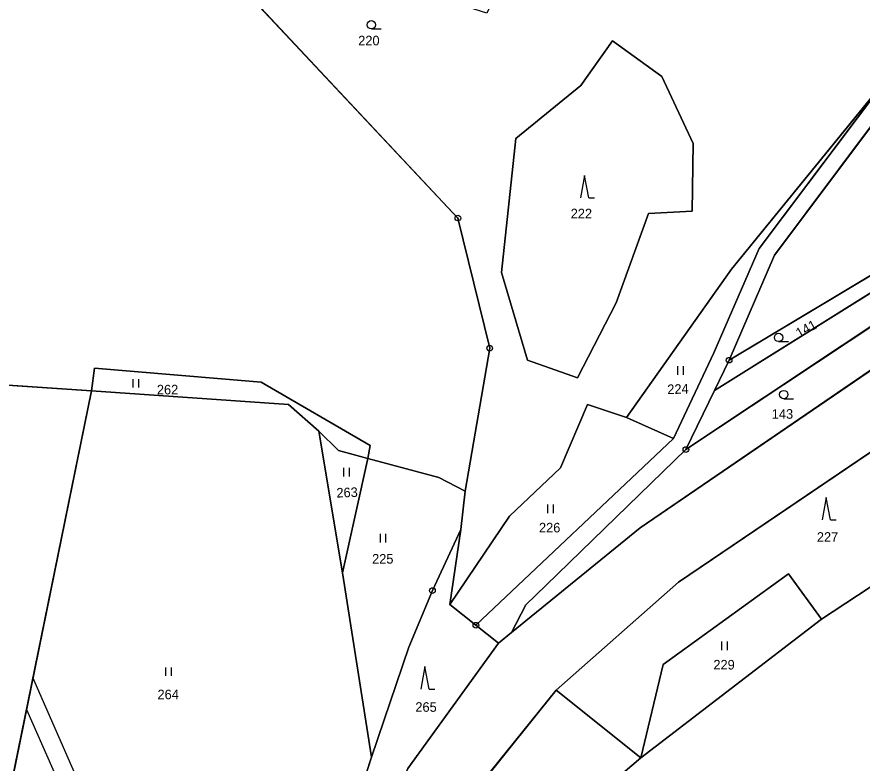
# Model space of a CAD drawing. Extents: x -689422 to -685210, y -987725 to -982160.
# Drawn here: x -686325.7 to -686175.7, y -987366.8 to -987234.4 of the extents above; entities that cross this region are included whole.
import ezdxf

# ---------------------------------------------------------------- set-up
doc = ezdxf.new("R2010")
doc.units = 0
for name, color, linetype in [('KN_Hranice obce', 7, 'Continuous'), ('KN_Hranice_katastrální území', 7, 'Continuous'), ('KN_Hranice_parcel', 7, 'Continuous'), ('KN_Parcelni cisla', 7, 'Continuous'), ('KN_Polygon parcely', 7, 'Continuous'), ('KN_POZEMKY_LESNI POZEMEK', 7, 'Continuous'), ('KN_POZEMKY_ORNA PUDA', 7, 'Continuous'), ('KN_POZEMKY_OSTATNI PLOCHA', 7, 'Continuous'), ('KN_POZEMKY_TTP', 7, 'Continuous'), ('KN_POZEMKY_ZAHRADA', 7, 'Continuous'), ('KN_VYUZITI_16_ostatni plocha_silnice', 7, 'Continuous'), ('KN_VYUZITI_17_ostatni plocha_ostatni komunikace', 7, 'Continuous'), ('KN_Věcná břemena k části', 7, 'Continuous'), ('KN_Značky bodu BP', 7, 'Continuous'), ('KN_Značky kultur', 7, 'Continuous')]:
    doc.layers.add(name, color=color, linetype=linetype)

msp = doc.modelspace()

# ---------------------------------------------------------------- linework, layer by layer
at = {"layer": 'KN_Hranice obce'}
msp.add_lwpolyline([(-686330.52, -987445.68), (-686313.09, -987438.63), (-686292.96, -987426.07), (-686280.17, -987421.73), (-686277.45, -987419.33), (-686265.5, -987408.83), (-686261.92, -987405.68), (-686214.92, -987365.9), (-686182.89, -987341.3), (-686159.47, -987325.86)], dxfattribs=at)
at = {"layer": 'KN_Hranice_katastrální území'}
msp.add_lwpolyline([(-686330.52, -987445.68), (-686313.09, -987438.63), (-686292.96, -987426.07), (-686280.17, -987421.73), (-686277.45, -987419.33), (-686265.5, -987408.83), (-686261.92, -987405.68), (-686214.92, -987365.9), (-686182.89, -987341.3), (-686159.47, -987325.86)], dxfattribs=at)
at = {"layer": 'KN_Hranice_parcel'}
for p, q in [((-686297.97, -987216.13), (-686247.41, -987270.09)), ((-686247.41, -987270.09), (-686241.77, -987293.19)), ((-686206.95, -987311.19), (-686151.27, -987274.15)), ((-686169.02, -987277.19), (-686199.28, -987295.32)), ((-686167.7, -987279.33), (-686201.89, -987300.72)), ((-686241.77, -987293.19), (-686246.11, -987318.6)), ((-686201.89, -987300.72), (-686199.28, -987295.32)), ((-686201.89, -987300.72), (-686206.95, -987311.19)), ((-686217.46, -987305.47), (-686209.14, -987309.24)), ((-686272.11, -987307.92), (-686267.87, -987333.05)), ((-686244.22, -987342.37), (-686209.14, -987309.24)), ((-686263.39, -987312.79), (-686267.87, -987333.05)), ((-686246.11, -987318.6), (-686246.86, -987325.36)), ((-686246.86, -987325.36), (-686248.83, -987338.68)), ((-686182.89, -987341.3), (-686159.47, -987325.86)), ((-686267.87, -987333.05), (-686262.76, -987365.79)), ((-686248.83, -987338.68), (-686244.22, -987342.37)), ((-686214.92, -987365.9), (-686182.89, -987341.3)), ((-686240.2, -987345.58), (-686244.22, -987342.37)), ((-686237.88, -987343.68), (-686240.2, -987345.58)), ((-686240.2, -987345.58), (-686256.3, -987367.79)), ((-686229.97, -987353.88), (-686214.92, -987365.9)), ((-686279.46, -987417.1), (-686262.76, -987365.79)), ((-686261.92, -987405.68), (-686214.92, -987365.9))]:
    msp.add_line(p, q, dxfattribs=at)
for points in [[(-686219.35, -987285.12), (-686226.18, -987298.48), (-686235.06, -987295.34), (-686239.67, -987279.77), (-686237.13, -987255.99), (-686225.62, -987246.55), (-686219.97, -987238.63), (-686211.23, -987244.96), (-686205.67, -987256.85), (-686205.81, -987268.88), (-686213.58, -987269.26), (-686219.35, -987285.12)], [(-686217.46, -987305.47), (-686198.85, -987279.15), (-686171, -987244.96)], [(-686209.14, -987309.24), (-686201.98, -987294.01), (-686193.96, -987275.52), (-686171, -987244.96)], [(-686199.28, -987295.32), (-686191.21, -987276.71), (-686168.54, -987246.38), (-686167.04, -987244.66)], [(-686485.19, -987277.7), (-686473.26, -987277.83), (-686384.77, -987295.86), (-686312.46, -987300.78)], [(-686132.49, -987279.5), (-686146.34, -987282.95), (-686171.04, -987294.97), (-686215.08, -987325.08), (-686237.88, -987343.68)], [(-686312.46, -987300.78), (-686311.89, -987296.73), (-686282.35, -987299.23), (-686262.96, -987310.46), (-686263.39, -987312.79)], [(-686312.46, -987300.78), (-686333.82, -987405.66), (-686310.05, -987412.68), (-686279.46, -987417.1)], [(-686312.46, -987300.78), (-686277.47, -987303.17), (-686272.11, -987307.92)], [(-686248.83, -987338.68), (-686238.23, -987322.99), (-686229.22, -987314.43), (-686224.4, -987303.2), (-686217.46, -987305.47)], [(-686229.97, -987353.88), (-686208.27, -987334.75), (-686164.54, -987305.12)], [(-686272.11, -987307.92), (-686268.58, -987311.38), (-686263.39, -987312.79)], [(-686237.88, -987343.68), (-686235.34, -987338.76), (-686231.75, -987335.27), (-686206.95, -987311.19)], [(-686246.11, -987318.6), (-686250.78, -987316.12), (-686263.39, -987312.79)], [(-686262.76, -987365.79), (-686256.09, -987346.29), (-686251.92, -987336.22), (-686246.86, -987325.36)], [(-686214.92, -987365.9), (-686210.98, -987349.33), (-686188.76, -987333.27), (-686182.89, -987341.3)], [(-686261.92, -987405.68), (-686245.98, -987373.79), (-686229.97, -987353.88)]]:
    msp.add_lwpolyline(points, dxfattribs=at)
at = {"layer": 'KN_Polygon parcely'}
for points in [[(-686171, -987244.96), (-686159.41, -987229.47), (-686147.17, -987183.17), (-686154.44, -987186.14), (-686200.84, -987191.53), (-686213.36, -987220.73), (-686216.39, -987227.81), (-686235.55, -987219.96), (-686242.28, -987233.75), (-686297.97, -987216.13), (-686247.41, -987270.09), (-686241.77, -987293.19), (-686246.11, -987318.6), (-686246.86, -987325.36), (-686248.83, -987338.68), (-686238.23, -987322.99), (-686229.22, -987314.43), (-686224.4, -987303.2), (-686217.46, -987305.47), (-686198.85, -987279.15)], [(-686127.57, -987258.87), (-686116.02, -987249.54), (-686103.18, -987241.89), (-686093.43, -987238.06), (-686087.38, -987234.85), (-686077.11, -987228.66), (-686044.78, -987215.43), (-686038.87, -987213.01), (-686041.03, -987210.49), (-686045.01, -987211.93), (-686056.02, -987215.91), (-686059.21, -987217.07), (-686066.22, -987219.6), (-686103.42, -987239.75), (-686126.27, -987252.79), (-686149.26, -987267.33), (-686167.7, -987279.33), (-686201.89, -987300.72), (-686206.95, -987311.19), (-686151.27, -987274.15)], [(-686219.35, -987285.12), (-686213.58, -987269.26), (-686205.81, -987268.88), (-686205.67, -987256.85), (-686211.23, -987244.96), (-686219.97, -987238.63), (-686225.62, -987246.55), (-686237.13, -987255.99), (-686239.67, -987279.77), (-686235.06, -987295.34), (-686226.18, -987298.48)], [(-686219.35, -987285.12), (-686226.18, -987298.48), (-686235.06, -987295.34), (-686239.67, -987279.77), (-686237.13, -987255.99), (-686225.62, -987246.55), (-686219.97, -987238.63), (-686211.23, -987244.96), (-686205.67, -987256.85), (-686205.81, -987268.88), (-686213.58, -987269.26)], [(-686144.75, -987254.56), (-686152.23, -987243.11), (-686167.04, -987244.66), (-686168.54, -987246.38), (-686191.21, -987276.71), (-686199.28, -987295.32), (-686169.02, -987277.19), (-686150.71, -987264.98)], [(-686201.98, -987294.01), (-686193.96, -987275.52), (-686171, -987244.96), (-686198.85, -987279.15), (-686217.46, -987305.47), (-686209.14, -987309.24)], [(-686280.17, -987421.73), (-686278.21, -987417.3), (-686279.46, -987417.1), (-686310.05, -987412.68), (-686333.82, -987405.66), (-686312.46, -987300.78), (-686384.77, -987295.86), (-686473.26, -987277.83), (-686485.19, -987277.7), (-686497.84, -987267.98), (-686522.78, -987288.63), (-686567.63, -987359.69), (-686536.52, -987352.9), (-686470.17, -987361.65), (-686353.52, -987404.88), (-686346.65, -987407.07), (-686330.04, -987412.47)], [(-686206.95, -987311.19), (-686231.75, -987335.27), (-686235.34, -987338.76), (-686237.88, -987343.68), (-686215.08, -987325.08), (-686171.04, -987294.97), (-686146.34, -987282.95), (-686132.49, -987279.5), (-686133.11, -987277.38), (-686151.27, -987274.15)], [(-686169.02, -987277.19), (-686199.28, -987295.32), (-686201.89, -987300.72), (-686167.7, -987279.33)], [(-686263.39, -987312.79), (-686262.96, -987310.46), (-686282.35, -987299.23), (-686311.89, -987296.73), (-686312.46, -987300.78), (-686277.47, -987303.17), (-686272.11, -987307.92), (-686268.58, -987311.38)], [(-686279.46, -987417.1), (-686262.76, -987365.79), (-686267.87, -987333.05), (-686272.11, -987307.92), (-686277.47, -987303.17), (-686312.46, -987300.78), (-686333.82, -987405.66), (-686310.05, -987412.68)], [(-686135.11, -987309.42), (-686151.9, -987315.46), (-686156.04, -987306.36), (-686157.97, -987301.95), (-686164.54, -987305.12), (-686208.27, -987334.75), (-686229.97, -987353.88), (-686214.92, -987365.9), (-686210.98, -987349.33), (-686188.76, -987333.27), (-686182.89, -987341.3), (-686159.47, -987325.86), (-686150.38, -987319.87), (-686111.71, -987331.2), (-686090.37, -987312.43)], [(-686248.83, -987338.68), (-686244.22, -987342.37), (-686209.14, -987309.24), (-686217.46, -987305.47), (-686224.4, -987303.2), (-686229.22, -987314.43), (-686238.23, -987322.99)], [(-686272.11, -987307.92), (-686267.87, -987333.05), (-686263.39, -987312.79), (-686268.58, -987311.38)], [(-686263.39, -987312.79), (-686267.87, -987333.05), (-686262.76, -987365.79), (-686256.09, -987346.29), (-686251.92, -987336.22), (-686246.86, -987325.36), (-686246.11, -987318.6), (-686250.78, -987316.12)], [(-686279.46, -987417.1), (-686278.21, -987417.3), (-686256.3, -987367.79), (-686240.2, -987345.58), (-686244.22, -987342.37), (-686248.83, -987338.68), (-686246.86, -987325.36), (-686251.92, -987336.22), (-686256.09, -987346.29), (-686262.76, -987365.79)], [(-686182.89, -987341.3), (-686188.76, -987333.27), (-686210.98, -987349.33), (-686214.92, -987365.9)], [(-686261.92, -987405.68), (-686214.92, -987365.9), (-686229.97, -987353.88), (-686245.98, -987373.79)]]:
    msp.add_lwpolyline(points, close=True, dxfattribs=at)
for points in [[(-686384.77, -987295.86), (-686312.46, -987300.78), (-686311.89, -987296.73), (-686282.35, -987299.23), (-686262.96, -987310.46), (-686263.39, -987312.79), (-686250.78, -987316.12), (-686246.11, -987318.6), (-686241.77, -987293.19), (-686247.41, -987270.09), (-686297.97, -987216.13), (-686320.58, -987192.08), (-686325.09, -987189.05), (-686312.07, -987217.54), (-686314.41, -987218.43), (-686317.52, -987214.19), (-686317.77, -987215.55), (-686403.42, -987212.43)], [(-686171, -987244.96), (-686193.96, -987275.52), (-686201.98, -987294.01), (-686209.14, -987309.24), (-686244.22, -987342.37), (-686240.2, -987345.58), (-686237.88, -987343.68), (-686235.34, -987338.76), (-686231.75, -987335.27), (-686206.95, -987311.19), (-686201.89, -987300.72), (-686199.28, -987295.32), (-686191.21, -987276.71), (-686168.54, -987246.38)], [(-686171.04, -987294.97), (-686215.08, -987325.08), (-686237.88, -987343.68), (-686240.2, -987345.58), (-686256.3, -987367.79), (-686278.21, -987417.3), (-686280.17, -987421.73), (-686277.45, -987419.33), (-686265.5, -987408.83), (-686261.92, -987405.68), (-686245.98, -987373.79), (-686229.97, -987353.88), (-686208.27, -987334.75), (-686164.54, -987305.12)]]:
    msp.add_lwpolyline(points, dxfattribs=at)
at = {"layer": 'KN_POZEMKY_LESNI POZEMEK'}
for p, q in [((-686225.62, -987246.55), (-686219.97, -987238.63)), ((-686219.97, -987238.63), (-686211.23, -987244.96)), ((-686211.23, -987244.96), (-686205.67, -987256.85)), ((-686237.13, -987255.99), (-686225.62, -987246.55)), ((-686239.67, -987279.77), (-686237.13, -987255.99)), ((-686205.67, -987256.85), (-686205.81, -987268.88)), ((-686213.58, -987269.26), (-686219.35, -987285.12)), ((-686205.81, -987268.88), (-686213.58, -987269.26)), ((-686235.06, -987295.34), (-686239.67, -987279.77)), ((-686219.35, -987285.12), (-686226.18, -987298.48)), ((-686226.18, -987298.48), (-686235.06, -987295.34)), ((-686208.27, -987334.75), (-686164.54, -987305.12)), ((-686251.92, -987336.22), (-686246.86, -987325.36)), ((-686246.86, -987325.36), (-686248.83, -987338.68)), ((-686159.47, -987325.86), (-686182.89, -987341.3)), ((-686188.76, -987333.27), (-686210.98, -987349.33)), ((-686182.89, -987341.3), (-686188.76, -987333.27)), ((-686229.97, -987353.88), (-686208.27, -987334.75)), ((-686256.09, -987346.29), (-686251.92, -987336.22)), ((-686248.83, -987338.68), (-686244.22, -987342.37)), ((-686244.22, -987342.37), (-686240.2, -987345.58)), ((-686262.76, -987365.79), (-686256.09, -987346.29)), ((-686240.2, -987345.58), (-686256.3, -987367.79)), ((-686210.98, -987349.33), (-686214.92, -987365.9)), ((-686214.92, -987365.9), (-686229.97, -987353.88)), ((-686279.46, -987417.1), (-686262.76, -987365.79))]:
    msp.add_line(p, q, dxfattribs=at)
at = {"layer": 'KN_POZEMKY_ORNA PUDA'}
for p, q in [((-686384.77, -987295.86), (-686312.46, -987300.78)), ((-686312.46, -987300.78), (-686333.82, -987405.66))]:
    msp.add_line(p, q, dxfattribs=at)
at = {"layer": 'KN_POZEMKY_OSTATNI PLOCHA'}
for p, q in [((-686193.96, -987275.52), (-686171, -987244.96)), ((-686168.54, -987246.38), (-686191.21, -987276.71)), ((-686151.27, -987274.15), (-686206.95, -987311.19)), ((-686201.98, -987294.01), (-686193.96, -987275.52)), ((-686191.21, -987276.71), (-686199.28, -987295.32)), ((-686201.89, -987300.72), (-686167.7, -987279.33)), ((-686209.14, -987309.24), (-686201.98, -987294.01)), ((-686215.08, -987325.08), (-686171.04, -987294.97)), ((-686199.28, -987295.32), (-686201.89, -987300.72)), ((-686206.95, -987311.19), (-686201.89, -987300.72)), ((-686201.89, -987300.72), (-686206.95, -987311.19)), ((-686164.54, -987305.12), (-686208.27, -987334.75)), ((-686244.22, -987342.37), (-686209.14, -987309.24)), ((-686206.95, -987311.19), (-686231.75, -987335.27)), ((-686237.88, -987343.68), (-686215.08, -987325.08)), ((-686231.75, -987335.27), (-686235.34, -987338.76)), ((-686208.27, -987334.75), (-686229.97, -987353.88)), ((-686235.34, -987338.76), (-686237.88, -987343.68)), ((-686240.2, -987345.58), (-686244.22, -987342.37)), ((-686240.2, -987345.58), (-686237.88, -987343.68)), ((-686237.88, -987343.68), (-686240.2, -987345.58)), ((-686256.3, -987367.79), (-686240.2, -987345.58)), ((-686229.97, -987353.88), (-686245.98, -987373.79))]:
    msp.add_line(p, q, dxfattribs=at)
at = {"layer": 'KN_POZEMKY_TTP'}
for p, q in [((-686297.97, -987216.13), (-686247.41, -987270.09)), ((-686198.85, -987279.15), (-686171, -987244.96)), ((-686171, -987244.96), (-686193.96, -987275.52)), ((-686247.41, -987270.09), (-686241.77, -987293.19)), ((-686193.96, -987275.52), (-686201.98, -987294.01)), ((-686217.46, -987305.47), (-686198.85, -987279.15)), ((-686241.77, -987293.19), (-686246.11, -987318.6)), ((-686201.98, -987294.01), (-686209.14, -987309.24)), ((-686312.46, -987300.78), (-686384.77, -987295.86)), ((-686311.89, -987296.73), (-686312.46, -987300.78)), ((-686312.46, -987300.78), (-686311.89, -987296.73)), ((-686282.35, -987299.23), (-686311.89, -987296.73)), ((-686311.89, -987296.73), (-686282.35, -987299.23)), ((-686262.96, -987310.46), (-686282.35, -987299.23)), ((-686282.35, -987299.23), (-686262.96, -987310.46)), ((-686333.82, -987405.66), (-686312.46, -987300.78)), ((-686277.47, -987303.17), (-686312.46, -987300.78)), ((-686312.46, -987300.78), (-686277.47, -987303.17)), ((-686272.11, -987307.92), (-686277.47, -987303.17)), ((-686277.47, -987303.17), (-686272.11, -987307.92)), ((-686229.22, -987314.43), (-686224.4, -987303.2)), ((-686224.4, -987303.2), (-686217.46, -987305.47)), ((-686217.46, -987305.47), (-686209.14, -987309.24)), ((-686209.14, -987309.24), (-686217.46, -987305.47)), ((-686268.58, -987311.38), (-686272.11, -987307.92)), ((-686272.11, -987307.92), (-686267.87, -987333.05)), ((-686272.11, -987307.92), (-686268.58, -987311.38)), ((-686267.87, -987333.05), (-686272.11, -987307.92)), ((-686263.39, -987312.79), (-686262.96, -987310.46)), ((-686262.96, -987310.46), (-686263.39, -987312.79)), ((-686209.14, -987309.24), (-686244.22, -987342.37)), ((-686263.39, -987312.79), (-686268.58, -987311.38)), ((-686268.58, -987311.38), (-686263.39, -987312.79)), ((-686267.87, -987333.05), (-686263.39, -987312.79)), ((-686263.39, -987312.79), (-686267.87, -987333.05)), ((-686263.39, -987312.79), (-686250.78, -987316.12)), ((-686250.78, -987316.12), (-686263.39, -987312.79)), ((-686238.23, -987322.99), (-686229.22, -987314.43)), ((-686250.78, -987316.12), (-686246.11, -987318.6)), ((-686246.11, -987318.6), (-686250.78, -987316.12)), ((-686246.11, -987318.6), (-686246.86, -987325.36)), ((-686248.83, -987338.68), (-686238.23, -987322.99)), ((-686246.86, -987325.36), (-686251.92, -987336.22)), ((-686262.76, -987365.79), (-686267.87, -987333.05)), ((-686267.87, -987333.05), (-686262.76, -987365.79)), ((-686210.98, -987349.33), (-686188.76, -987333.27)), ((-686188.76, -987333.27), (-686182.89, -987341.3)), ((-686251.92, -987336.22), (-686256.09, -987346.29)), ((-686244.22, -987342.37), (-686248.83, -987338.68)), ((-686182.89, -987341.3), (-686214.92, -987365.9)), ((-686256.09, -987346.29), (-686262.76, -987365.79)), ((-686214.92, -987365.9), (-686210.98, -987349.33)), ((-686245.98, -987373.79), (-686229.97, -987353.88)), ((-686229.97, -987353.88), (-686214.92, -987365.9)), ((-686262.76, -987365.79), (-686279.46, -987417.1)), ((-686214.92, -987365.9), (-686261.92, -987405.68))]:
    msp.add_line(p, q, dxfattribs=at)
at = {"layer": 'KN_POZEMKY_ZAHRADA'}
for p, q in [((-686247.41, -987270.09), (-686297.97, -987216.13)), ((-686219.97, -987238.63), (-686225.62, -987246.55)), ((-686211.23, -987244.96), (-686219.97, -987238.63)), ((-686205.67, -987256.85), (-686211.23, -987244.96)), ((-686171, -987244.96), (-686198.85, -987279.15)), ((-686225.62, -987246.55), (-686237.13, -987255.99)), ((-686191.21, -987276.71), (-686168.54, -987246.38)), ((-686237.13, -987255.99), (-686239.67, -987279.77)), ((-686205.81, -987268.88), (-686205.67, -987256.85)), ((-686241.77, -987293.19), (-686247.41, -987270.09)), ((-686219.35, -987285.12), (-686213.58, -987269.26)), ((-686213.58, -987269.26), (-686205.81, -987268.88)), ((-686206.95, -987311.19), (-686151.27, -987274.15)), ((-686199.28, -987295.32), (-686191.21, -987276.71)), ((-686169.02, -987277.19), (-686199.28, -987295.32)), ((-686199.28, -987295.32), (-686169.02, -987277.19)), ((-686239.67, -987279.77), (-686235.06, -987295.34)), ((-686198.85, -987279.15), (-686217.46, -987305.47)), ((-686167.7, -987279.33), (-686201.89, -987300.72)), ((-686226.18, -987298.48), (-686219.35, -987285.12)), ((-686246.11, -987318.6), (-686241.77, -987293.19)), ((-686235.06, -987295.34), (-686226.18, -987298.48)), ((-686171.04, -987294.97), (-686215.08, -987325.08)), ((-686201.89, -987300.72), (-686199.28, -987295.32)), ((-686224.4, -987303.2), (-686229.22, -987314.43)), ((-686217.46, -987305.47), (-686224.4, -987303.2)), ((-686231.75, -987335.27), (-686206.95, -987311.19)), ((-686229.22, -987314.43), (-686238.23, -987322.99)), ((-686246.86, -987325.36), (-686246.11, -987318.6)), ((-686238.23, -987322.99), (-686248.83, -987338.68)), ((-686248.83, -987338.68), (-686246.86, -987325.36)), ((-686215.08, -987325.08), (-686237.88, -987343.68)), ((-686235.34, -987338.76), (-686231.75, -987335.27)), ((-686237.88, -987343.68), (-686235.34, -987338.76))]:
    msp.add_line(p, q, dxfattribs=at)
at = {"layer": 'KN_VYUZITI_16_ostatni plocha_silnice'}
for p, q in [((-686215.08, -987325.08), (-686171.04, -987294.97)), ((-686164.54, -987305.12), (-686208.27, -987334.75)), ((-686237.88, -987343.68), (-686215.08, -987325.08)), ((-686208.27, -987334.75), (-686229.97, -987353.88)), ((-686240.2, -987345.58), (-686237.88, -987343.68)), ((-686256.3, -987367.79), (-686240.2, -987345.58)), ((-686229.97, -987353.88), (-686245.98, -987373.79))]:
    msp.add_line(p, q, dxfattribs=at)
at = {"layer": 'KN_VYUZITI_17_ostatni plocha_ostatni komunikace'}
for p, q in [((-686193.96, -987275.52), (-686171, -987244.96)), ((-686168.54, -987246.38), (-686191.21, -987276.71)), ((-686151.27, -987274.15), (-686206.95, -987311.19)), ((-686201.98, -987294.01), (-686193.96, -987275.52)), ((-686191.21, -987276.71), (-686199.28, -987295.32)), ((-686201.89, -987300.72), (-686167.7, -987279.33)), ((-686209.14, -987309.24), (-686201.98, -987294.01)), ((-686199.28, -987295.32), (-686201.89, -987300.72)), ((-686206.95, -987311.19), (-686201.89, -987300.72)), ((-686201.89, -987300.72), (-686206.95, -987311.19)), ((-686244.22, -987342.37), (-686209.14, -987309.24)), ((-686206.95, -987311.19), (-686231.75, -987335.27)), ((-686231.75, -987335.27), (-686235.34, -987338.76)), ((-686235.34, -987338.76), (-686237.88, -987343.68)), ((-686240.2, -987345.58), (-686244.22, -987342.37)), ((-686237.88, -987343.68), (-686240.2, -987345.58))]:
    msp.add_line(p, q, dxfattribs=at)
at = {"layer": 'KN_Věcná břemena k části'}
msp.add_lwpolyline([(-686298.83, -987414.3), (-686295.17, -987414.83), (-686322.82, -987351.64), (-686323.98, -987357.33)], close=True, dxfattribs=at)
at = {"layer": 'KN_Značky bodu BP'}
for centre, radius in [((-686247.41, -987270.09), 0.5), ((-686247.41, -987270.09), 0.0303), ((-686241.77, -987293.19), 0.5), ((-686241.77, -987293.19), 0.0303), ((-686199.28, -987295.32), 0.5), ((-686199.28, -987295.32), 0.0303), ((-686206.95, -987311.19), 0.5), ((-686206.95, -987311.19), 0.0303), ((-686251.92, -987336.22), 0.5), ((-686251.92, -987336.22), 0.0303), ((-686244.22, -987342.37), 0.5), ((-686244.22, -987342.37), 0.0303)]:
    msp.add_circle(centre, radius, dxfattribs=at)
at = {"layer": 'KN_Značky kultur'}
for p, q in [((-686262.77, -987236.53), (-686261.02, -987236.53)), ((-686224.92, -987262.53), (-686225.67, -987266.53)), ((-686224.17, -987266.53), (-686224.92, -987262.53)), ((-686224.17, -987266.53), (-686223.17, -987266.53)), ((-686190.49, -987292.03), (-686188.74, -987292.03)), ((-686208.37, -987297.91), (-686208.37, -987296.41)), ((-686207.37, -987297.91), (-686207.37, -987296.41)), ((-686305.01, -987300.19), (-686305.01, -987298.69)), ((-686304.01, -987300.19), (-686304.01, -987298.69)), ((-686189.58, -987302.19), (-686187.83, -987302.19)), ((-686267.63, -987315.96), (-686267.63, -987314.46)), ((-686266.63, -987315.96), (-686266.63, -987314.46)), ((-686231.45, -987322.46), (-686231.45, -987320.96)), ((-686230.45, -987322.46), (-686230.45, -987320.96)), ((-686182.04, -987319.69), (-686182.79, -987323.69)), ((-686181.29, -987323.69), (-686182.04, -987319.69)), ((-686181.29, -987323.69), (-686180.29, -987323.69)), ((-686261.17, -987327.67), (-686261.17, -987326.17)), ((-686260.17, -987327.67), (-686260.17, -987326.17)), ((-686200.57, -987346.78), (-686200.57, -987345.28)), ((-686199.57, -987346.78), (-686199.57, -987345.28)), ((-686299.25, -987351.36), (-686299.25, -987349.86)), ((-686298.25, -987351.36), (-686298.25, -987349.86)), ((-686253.25, -987349.72), (-686254, -987353.72)), ((-686252.5, -987353.72), (-686253.25, -987349.72)), ((-686252.5, -987353.72), (-686251.5, -987353.72))]:
    msp.add_line(p, q, dxfattribs=at)
for centre in [(-686262.77, -987235.78), (-686190.49, -987291.28), (-686189.58, -987301.44)]:
    msp.add_circle(centre, 0.75, dxfattribs=at)

# ---------------------------------------------------------------- texts
at = {"layer": 'KN_Parcelni cisla'}
for s, p in [('220', (-686265.1, -987239.44)), ('222', (-686227.39, -987270.15)), ('262', (-686300.83, -987301.4)), ('143', (-686191.71, -987305.72)), ('226', (-686233.02, -987325.9)), ('227', (-686183.71, -987327.56)), ('225', (-686262.64, -987331.44)), ('229', (-686202.07, -987350.23)), ('264', (-686300.72, -987355.51)), ('265', (-686254.96, -987357.74))]:
    msp.add_text(s, height=1.7, dxfattribs=at).set_placement(p)
for s, rotation, p in [('141', 29, (-686186.86, -987291.4)), ('224', 2, (-686210.22, -987301.36)), ('263', 2, (-686268.94, -987319.72))]:
    msp.add_text(s, height=1.7, rotation=rotation, dxfattribs=at).set_placement(p)

doc.saveas('drawing.dxf')
